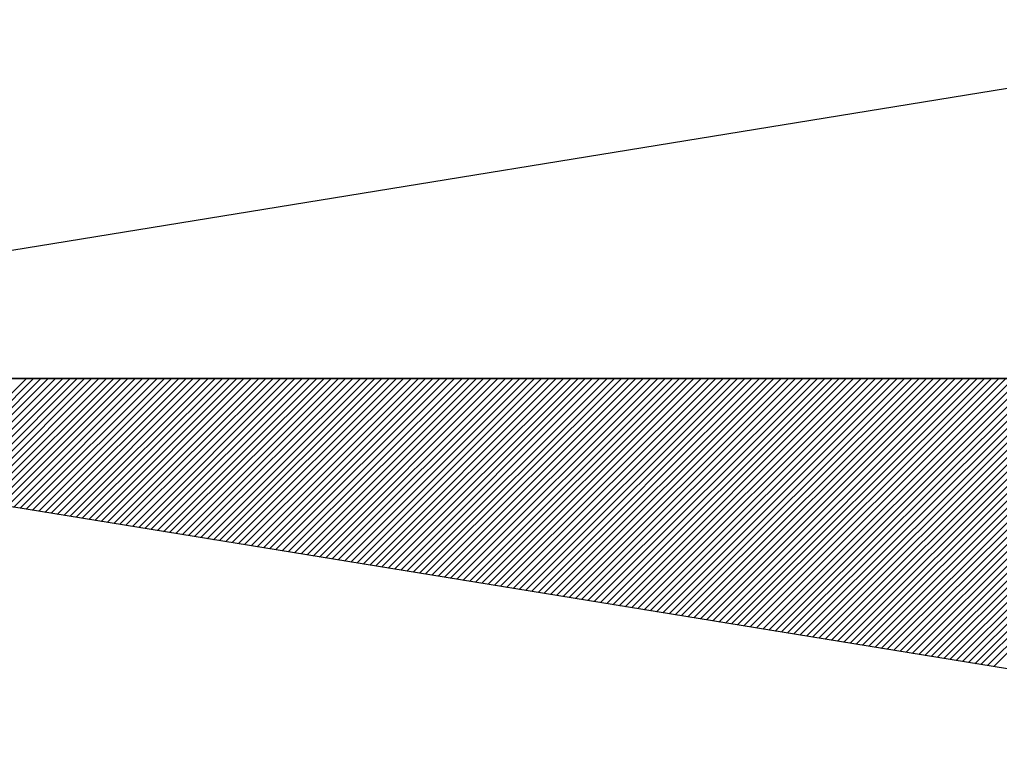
# Model space of a CAD drawing. Extents: x 576692 to 577659, y 273254 to 273799.
# Drawn here: x 576697.158 to 576699.602, y 273588.9 to 273590.692 of the extents above; entities that cross this region are included whole.
import ezdxf

# ---------------------------------------------------------------- set-up
doc = ezdxf.new("R2010")
doc.units = 0
doc.layers.add('RAMI_UZMR_####_####_#', color=7, linetype='Continuous')

msp = doc.modelspace()

# ---------------------------------------------------------------- linework, layer by layer
at = {"layer": 'RAMI_UZMR_####_####_#'}
for p, q in [((576695.1696, 273589.7964), (576700.6736, 273590.6924)), ((576700.6736, 273588.9004), (576695.1696, 273589.7964)), ((576695.1696, 273589.7964), (576701.5696, 273589.7964)), ((576701.5696, 273589.7964), (576695.1696, 273589.7964)), ((576696.8944, 273589.5156), (576697.1752, 273589.7964)), ((576696.9096, 273589.5132), (576697.1928, 273589.7964)), ((576696.9256, 273589.5108), (576697.2112, 273589.7964)), ((576696.9408, 273589.5084), (576697.2296, 273589.7964)), ((576696.9568, 273589.506), (576697.2472, 273589.7964)), ((576696.972, 273589.5036), (576697.2656, 273589.7964)), ((576696.988, 273589.5004), (576697.284, 273589.7964)), ((576697.0032, 273589.498), (576697.3016, 273589.7964)), ((576697.0184, 273589.4956), (576697.32, 273589.7964)), ((576697.0344, 273589.4932), (576697.3376, 273589.7964)), ((576697.0496, 273589.4908), (576697.356, 273589.7964)), ((576697.0656, 273589.4876), (576697.3744, 273589.7964)), ((576697.0808, 273589.4852), (576697.3928, 273589.7964)), ((576697.0968, 273589.4828), (576697.4104, 273589.7964)), ((576697.112, 273589.4804), (576697.428, 273589.7964)), ((576697.128, 273589.478), (576697.4464, 273589.7964)), ((576697.1432, 273589.4748), (576697.4648, 273589.7964)), ((576697.1592, 273589.4724), (576697.4824, 273589.7964)), ((576697.1744, 273589.47), (576697.5008, 273589.7964)), ((576697.1904, 273589.4676), (576697.5192, 273589.7964)), ((576697.2056, 273589.4652), (576697.5368, 273589.7964)), ((576697.2208, 273589.462), (576697.5552, 273589.7964)), ((576697.2368, 273589.4604), (576697.5736, 273589.7964)), ((576697.252, 273589.4572), (576697.5912, 273589.7964)), ((576697.268, 273589.4548), (576697.6096, 273589.7964)), ((576697.284, 273589.4524), (576697.628, 273589.7964)), ((576697.2992, 273589.45), (576697.6456, 273589.7964)), ((576697.3144, 273589.4476), (576697.664, 273589.7964)), ((576697.3304, 273589.4444), (576697.6816, 273589.7964)), ((576697.3456, 273589.442), (576697.7, 273589.7964)), ((576697.3616, 273589.4396), (576697.7176, 273589.7964)), ((576697.3768, 273589.4372), (576697.736, 273589.7964)), ((576697.3928, 273589.4348), (576697.7544, 273589.7964)), ((576697.408, 273589.4324), (576697.772, 273589.7964)), ((576697.4232, 273589.43), (576697.7904, 273589.7964)), ((576697.4392, 273589.4268), (576697.8088, 273589.7964)), ((576697.4552, 273589.4244), (576697.8264, 273589.7964)), ((576697.4704, 273589.422), (576697.8448, 273589.7964)), ((576697.4856, 273589.4196), (576697.8632, 273589.7964)), ((576697.5016, 273589.4172), (576697.8808, 273589.7964)), ((576697.5168, 273589.414), (576697.8992, 273589.7964)), ((576697.5328, 273589.4124), (576697.9176, 273589.7964)), ((576697.548, 273589.4092), (576697.9352, 273589.7964)), ((576697.564, 273589.4068), (576697.9536, 273589.7964)), ((576697.5792, 273589.4044), (576697.9712, 273589.7964)), ((576697.5944, 273589.402), (576697.9896, 273589.7964)), ((576697.6104, 273589.3996), (576698.008, 273589.7964)), ((576697.6256, 273589.3964), (576698.0256, 273589.7964)), ((576697.6416, 273589.394), (576698.044, 273589.7964)), ((576697.6568, 273589.3916), (576698.0616, 273589.7964)), ((576697.6728, 273589.3892), (576698.08, 273589.7964)), ((576697.688, 273589.3868), (576698.0984, 273589.7964)), ((576697.704, 273589.3844), (576698.116, 273589.7964)), ((576697.7192, 273589.382), (576698.1344, 273589.7964)), ((576697.7352, 273589.3788), (576698.1528, 273589.7964)), ((576697.7504, 273589.3764), (576698.1704, 273589.7964)), ((576697.7664, 273589.374), (576698.1888, 273589.7964)), ((576697.7816, 273589.3716), (576698.2064, 273589.7964)), ((576697.7968, 273589.3692), (576698.2248, 273589.7964)), ((576697.8128, 273589.366), (576698.2432, 273589.7964)), ((576697.828, 273589.3636), (576698.2616, 273589.7964)), ((576697.844, 273589.3612), (576698.2792, 273589.7964)), ((576697.86, 273589.3588), (576698.2976, 273589.7964)), ((576697.8752, 273589.3564), (576698.3152, 273589.7964)), ((576697.8904, 273589.3532), (576698.3336, 273589.7964)), ((576697.9064, 273589.3508), (576698.3512, 273589.7964)), ((576697.9216, 273589.3484), (576698.3696, 273589.7964)), ((576697.9376, 273589.346), (576698.388, 273589.7964)), ((576697.9528, 273589.3436), (576698.4056, 273589.7964)), ((576697.9688, 273589.3404), (576698.424, 273589.7964)), ((576697.984, 273589.338), (576698.4424, 273589.7964)), ((576697.9992, 273589.3356), (576698.46, 273589.7964)), ((576698.0152, 273589.3332), (576698.4784, 273589.7964)), ((576698.0312, 273589.3308), (576698.4968, 273589.7964)), ((576698.0464, 273589.3284), (576698.5144, 273589.7964)), ((576698.0616, 273589.326), (576698.5328, 273589.7964)), ((576698.0776, 273589.3228), (576698.5512, 273589.7964)), ((576698.0928, 273589.3204), (576698.5688, 273589.7964)), ((576698.1088, 273589.318), (576698.5864, 273589.7964)), ((576698.124, 273589.3156), (576698.6048, 273589.7964)), ((576698.14, 273589.3132), (576698.6232, 273589.7964)), ((576698.1552, 273589.3108), (576698.6416, 273589.7964)), ((576698.1704, 273589.3084), (576698.6592, 273589.7964)), ((576698.1864, 273589.3052), (576698.6776, 273589.7964)), ((576698.2024, 273589.3028), (576698.6952, 273589.7964)), ((576698.2176, 273589.3004), (576698.7136, 273589.7964)), ((576698.2328, 273589.298), (576698.732, 273589.7964)), ((576698.2488, 273589.2956), (576698.7496, 273589.7964)), ((576698.264, 273589.2924), (576698.768, 273589.7964)), ((576698.28, 273589.29), (576698.7864, 273589.7964)), ((576698.2952, 273589.2876), (576698.804, 273589.7964)), ((576698.3112, 273589.2852), (576698.8224, 273589.7964)), ((576698.3264, 273589.2828), (576698.84, 273589.7964)), ((576698.3424, 273589.2804), (576698.8584, 273589.7964)), ((576698.3576, 273589.278), (576698.8768, 273589.7964)), ((576698.3728, 273589.2748), (576698.8944, 273589.7964)), ((576698.3888, 273589.2724), (576698.9128, 273589.7964)), ((576698.404, 273589.27), (576698.9312, 273589.7964)), ((576698.42, 273589.2676), (576698.9488, 273589.7964)), ((576698.436, 273589.2652), (576698.9672, 273589.7964)), ((576698.4512, 273589.262), (576698.9848, 273589.7964)), ((576698.4664, 273589.2604), (576699.0032, 273589.7964)), ((576698.4824, 273589.2572), (576699.0216, 273589.7964)), ((576698.4976, 273589.2548), (576699.0392, 273589.7964)), ((576698.5136, 273589.2524), (576699.0576, 273589.7964)), ((576698.5288, 273589.25), (576699.076, 273589.7964)), ((576698.5448, 273589.2476), (576699.0936, 273589.7964)), ((576698.56, 273589.2444), (576699.112, 273589.7964)), ((576698.5752, 273589.242), (576699.1304, 273589.7964)), ((576698.5912, 273589.2396), (576699.148, 273589.7964)), ((576698.6072, 273589.2372), (576699.1664, 273589.7964)), ((576698.6224, 273589.2348), (576699.1848, 273589.7964)), ((576698.6376, 273589.2316), (576699.2024, 273589.7964)), ((576698.6536, 273589.2292), (576699.22, 273589.7964)), ((576698.6688, 273589.2268), (576699.2384, 273589.7964)), ((576698.6848, 273589.2244), (576699.2568, 273589.7964)), ((576698.7, 273589.222), (576699.2744, 273589.7964)), ((576698.716, 273589.2188), (576699.2928, 273589.7964)), ((576698.7312, 273589.2164), (576699.3112, 273589.7964)), ((576698.7464, 273589.214), (576699.3288, 273589.7964)), ((576698.7624, 273589.2116), (576699.3472, 273589.7964)), ((576698.7784, 273589.2092), (576699.3656, 273589.7964)), ((576698.7936, 273589.2068), (576699.3832, 273589.7964)), ((576698.8088, 273589.2044), (576699.4016, 273589.7964)), ((576698.8248, 273589.2012), (576699.42, 273589.7964)), ((576698.84, 273589.1988), (576699.4376, 273589.7964)), ((576698.856, 273589.1964), (576699.456, 273589.7964)), ((576698.8712, 273589.194), (576699.4736, 273589.7964)), ((576698.8872, 273589.1916), (576699.492, 273589.7964)), ((576698.9024, 273589.1884), (576699.5104, 273589.7964)), ((576698.9184, 273589.186), (576699.528, 273589.7964)), ((576698.9336, 273589.1836), (576699.5464, 273589.7964)), ((576698.9488, 273589.1812), (576699.5648, 273589.7964)), ((576698.9648, 273589.1788), (576699.5824, 273589.7964)), ((576698.98, 273589.1764), (576699.6008, 273589.7964)), ((576698.996, 273589.174), (576699.6184, 273589.7964)), ((576699.012, 273589.1708), (576699.6368, 273589.7964)), ((576699.0272, 273589.1684), (576699.6552, 273589.7964)), ((576699.0424, 273589.166), (576699.6728, 273589.7964)), ((576699.0584, 273589.1636), (576699.6912, 273589.7964)), ((576699.0736, 273589.1612), (576699.7096, 273589.7964)), ((576699.0896, 273589.1588), (576699.7272, 273589.7964)), ((576699.1048, 273589.1564), (576699.7456, 273589.7964)), ((576699.1208, 273589.1532), (576699.764, 273589.7964)), ((576699.136, 273589.1508), (576699.7816, 273589.7964)), ((576699.1512, 273589.1484), (576699.8, 273589.7964)), ((576699.1672, 273589.146), (576699.8184, 273589.7964)), ((576699.1832, 273589.1436), (576699.836, 273589.7964)), ((576699.1984, 273589.1404), (576699.8536, 273589.7964)), ((576699.2136, 273589.138), (576699.872, 273589.7964)), ((576699.2296, 273589.1356), (576699.8904, 273589.7964)), ((576699.2448, 273589.1332), (576699.908, 273589.7964)), ((576699.2608, 273589.1308), (576699.9264, 273589.7964)), ((576699.276, 273589.1284), (576699.9448, 273589.7964)), ((576699.292, 273589.126), (576699.9624, 273589.7964)), ((576699.3072, 273589.1228), (576699.9808, 273589.7964)), ((576699.3224, 273589.1204), (576699.9992, 273589.7964)), ((576699.3384, 273589.118), (576700.0168, 273589.7964)), ((576699.3544, 273589.1156), (576700.0352, 273589.7964)), ((576699.3696, 273589.1132), (576700.0536, 273589.7964)), ((576699.3848, 273589.11), (576700.0712, 273589.7964)), ((576699.4008, 273589.1076), (576700.0896, 273589.7964)), ((576699.416, 273589.1052), (576700.1072, 273589.7964)), ((576699.432, 273589.1028), (576700.1256, 273589.7964)), ((576699.4472, 273589.1004), (576700.144, 273589.7964)), ((576699.4632, 273589.0972), (576700.1616, 273589.7964)), ((576699.4784, 273589.0948), (576700.18, 273589.7964)), ((576699.4944, 273589.0924), (576700.1984, 273589.7964)), ((576699.5096, 273589.09), (576700.216, 273589.7964)), ((576699.5248, 273589.0876), (576700.2344, 273589.7964)), ((576699.5408, 273589.0844), (576700.252, 273589.7964)), ((576699.556, 273589.0828), (576700.2704, 273589.7964)), ((576699.572, 273589.0796), (576700.2888, 273589.7964)), ((576699.588, 273589.0772), (576700.3064, 273589.7964))]:
    msp.add_line(p, q, dxfattribs=at)

doc.saveas('drawing.dxf')
